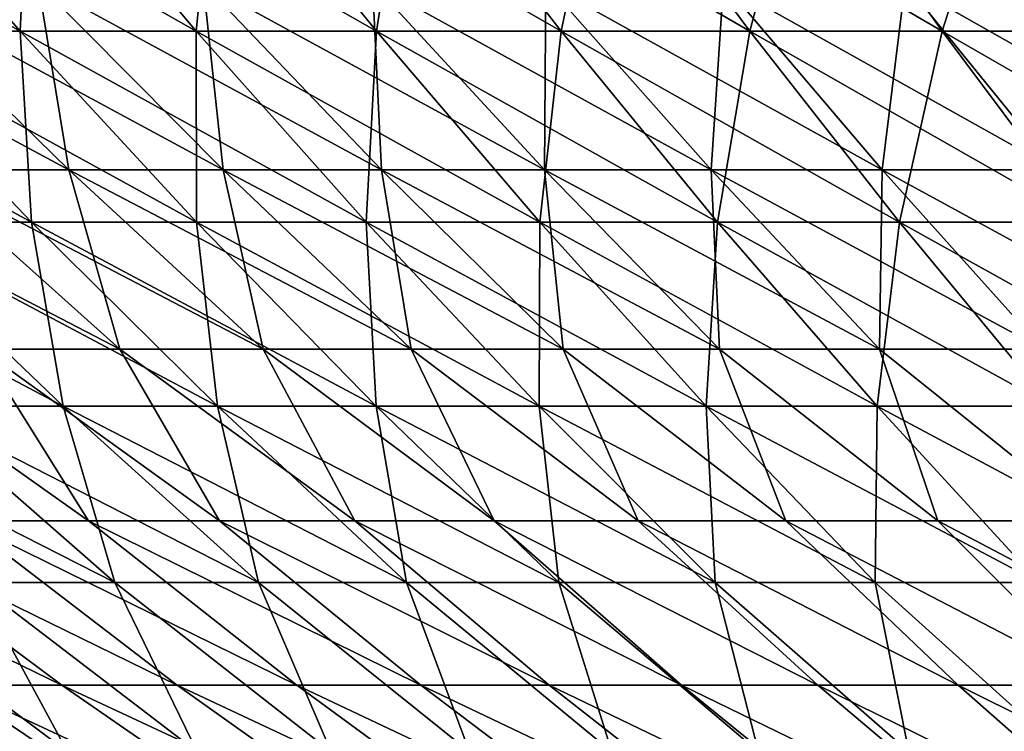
# Model space of a CAD drawing. Header units: millimetres. Extents: x -125 to 125, y -45 to 4025.
# Tile 280 of 656: x -48 to -38, y 3917 to 3924. Entities that reach past the tile are written whole.
import ezdxf

# ---------------------------------------------------------------- set-up
doc = ezdxf.new("R2010")
doc.units = ezdxf.units.MM
doc.header["$LTSCALE"] = 6.999206
for name, color, linetype in [('21', 7, 'CONTINUOUS'), ('22', 7, 'CONTINUOUS'), ('23', 7, 'CONTINUOUS'), ('24', 7, 'CONTINUOUS')]:
    doc.layers.add(name, color=color, linetype=linetype)

msp = doc.modelspace()

# ---------------------------------------------------------------- linework, layer by layer
at = {"layer": '21', "color": 7, "linetype": 'CONTINUOUS'}
for points in [[(-49.4218, 3923.7903, 54.2132), (-47.7289, 3923.7903, 55.7094), (-51.1919, 3925.7477, 56.1549), (-49.4218, 3923.7903, 54.2132)], [(-51.1919, 3925.7477, 56.1549), (-47.7289, 3923.7903, 55.7094), (-49.4383, 3925.7477, 57.7047), (-51.1919, 3925.7477, 56.1549)], [(-47.7289, 3923.7903, 55.7094), (-45.9907, 3923.7903, 57.1528), (-49.4383, 3925.7477, 57.7047), (-47.7289, 3923.7903, 55.7094)], [(-49.4383, 3925.7477, 57.7047), (-45.9907, 3923.7903, 57.1528), (-47.6379, 3925.7477, 59.1998), (-49.4383, 3925.7477, 57.7047)], [(-45.9907, 3923.7903, 57.1528), (-44.2089, 3923.7903, 58.542), (-47.6379, 3925.7477, 59.1998), (-45.9907, 3923.7903, 57.1528)], [(-47.6379, 3925.7477, 59.1998), (-44.2089, 3923.7903, 58.542), (-45.7922, 3925.7477, 60.6387), (-47.6379, 3925.7477, 59.1998)], [(-44.2089, 3923.7903, 58.542), (-42.3851, 3923.7903, 59.8756), (-45.7922, 3925.7477, 60.6387), (-44.2089, 3923.7903, 58.542)], [(-45.7922, 3925.7477, 60.6387), (-42.3851, 3923.7903, 59.8756), (-43.9031, 3925.7477, 62.0201), (-45.7922, 3925.7477, 60.6387)], [(-42.3851, 3923.7903, 59.8756), (-40.5211, 3923.7903, 61.1525), (-43.9031, 3925.7477, 62.0201), (-42.3851, 3923.7903, 59.8756)], [(-43.9031, 3925.7477, 62.0201), (-40.5211, 3923.7903, 61.1525), (-41.9724, 3925.7477, 63.3427), (-43.9031, 3925.7477, 62.0201)], [(-40.5211, 3923.7903, 61.1525), (-38.6187, 3923.7903, 62.3713), (-41.9724, 3925.7477, 63.3427), (-40.5211, 3923.7903, 61.1525)], [(-41.9724, 3925.7477, 63.3427), (-38.6187, 3923.7903, 62.3713), (-40.0018, 3925.7477, 64.6052), (-41.9724, 3925.7477, 63.3427)], [(-38.6187, 3923.7903, 62.3713), (-36.6797, 3923.7903, 63.531), (-40.0018, 3925.7477, 64.6052), (-38.6187, 3923.7903, 62.3713)], [(-40.0018, 3925.7477, 64.6052), (-36.6797, 3923.7903, 63.531), (-37.9934, 3925.7477, 65.8064), (-40.0018, 3925.7477, 64.6052)], [(-49.2038, 3921.9024, 50.7431), (-47.6178, 3921.9024, 52.2343), (-51.0679, 3923.7903, 52.6655), (-49.2038, 3921.9024, 50.7431)], [(-51.0679, 3923.7903, 52.6655), (-47.6178, 3921.9024, 52.2343), (-49.4218, 3923.7903, 54.2132), (-51.0679, 3923.7903, 52.6655)], [(-47.6178, 3921.9024, 52.2343), (-45.9867, 3921.9024, 53.6759), (-49.4218, 3923.7903, 54.2132), (-47.6178, 3921.9024, 52.2343)], [(-49.4218, 3923.7903, 54.2132), (-45.9867, 3921.9024, 53.6759), (-47.7289, 3923.7903, 55.7094), (-49.4218, 3923.7903, 54.2132)], [(-45.9867, 3921.9024, 53.6759), (-44.3119, 3921.9024, 55.0666), (-47.7289, 3923.7903, 55.7094), (-45.9867, 3921.9024, 53.6759)], [(-47.7289, 3923.7903, 55.7094), (-44.3119, 3921.9024, 55.0666), (-45.9907, 3923.7903, 57.1528), (-47.7289, 3923.7903, 55.7094)], [(-44.3119, 3921.9024, 55.0666), (-42.5951, 3921.9024, 56.4051), (-45.9907, 3923.7903, 57.1528), (-44.3119, 3921.9024, 55.0666)], [(-45.9907, 3923.7903, 57.1528), (-42.5951, 3921.9024, 56.4051), (-44.2089, 3923.7903, 58.542), (-45.9907, 3923.7903, 57.1528)], [(-42.5951, 3921.9024, 56.4051), (-40.8379, 3921.9024, 57.69), (-44.2089, 3923.7903, 58.542), (-42.5951, 3921.9024, 56.4051)], [(-44.2089, 3923.7903, 58.542), (-40.8379, 3921.9024, 57.69), (-42.3851, 3923.7903, 59.8756), (-44.2089, 3923.7903, 58.542)], [(-40.8379, 3921.9024, 57.69), (-39.042, 3921.9024, 58.9203), (-42.3851, 3923.7903, 59.8756), (-40.8379, 3921.9024, 57.69)], [(-42.3851, 3923.7903, 59.8756), (-39.042, 3921.9024, 58.9203), (-40.5211, 3923.7903, 61.1525), (-42.3851, 3923.7903, 59.8756)], [(-39.042, 3921.9024, 58.9203), (-37.209, 3921.9024, 60.0946), (-40.5211, 3923.7903, 61.1525), (-39.042, 3921.9024, 58.9203)], [(-40.5211, 3923.7903, 61.1525), (-37.209, 3921.9024, 60.0946), (-38.6187, 3923.7903, 62.3713), (-40.5211, 3923.7903, 61.1525)], [(-37.209, 3921.9024, 60.0946), (-35.3408, 3921.9024, 61.212), (-38.6187, 3923.7903, 62.3713), (-37.209, 3921.9024, 60.0946)], [(-38.6187, 3923.7903, 62.3713), (-35.3408, 3921.9024, 61.212), (-36.6797, 3923.7903, 63.531), (-38.6187, 3923.7903, 62.3713)], [(-48.7858, 3920.0853, 47.3059), (-47.3059, 3920.0853, 48.7858), (-50.7431, 3921.9024, 49.2038), (-48.7858, 3920.0853, 47.3059)], [(-50.7431, 3921.9024, 49.2038), (-47.3059, 3920.0853, 48.7858), (-49.2038, 3921.9024, 50.7431), (-50.7431, 3921.9024, 49.2038)], [(-47.3059, 3920.0853, 48.7858), (-45.7811, 3920.0853, 50.2195), (-49.2038, 3921.9024, 50.7431), (-47.3059, 3920.0853, 48.7858)], [(-49.2038, 3921.9024, 50.7431), (-45.7811, 3920.0853, 50.2195), (-47.6178, 3921.9024, 52.2343), (-49.2038, 3921.9024, 50.7431)], [(-45.7811, 3920.0853, 50.2195), (-44.2129, 3920.0853, 51.6055), (-47.6178, 3921.9024, 52.2343), (-45.7811, 3920.0853, 50.2195)], [(-47.6178, 3921.9024, 52.2343), (-44.2129, 3920.0853, 51.6055), (-45.9867, 3921.9024, 53.6759), (-47.6178, 3921.9024, 52.2343)], [(-44.2129, 3920.0853, 51.6055), (-42.6027, 3920.0853, 52.9425), (-45.9867, 3921.9024, 53.6759), (-44.2129, 3920.0853, 51.6055)], [(-45.9867, 3921.9024, 53.6759), (-42.6027, 3920.0853, 52.9425), (-44.3119, 3921.9024, 55.0666), (-45.9867, 3921.9024, 53.6759)], [(-42.6027, 3920.0853, 52.9425), (-40.9521, 3920.0853, 54.2294), (-44.3119, 3921.9024, 55.0666), (-42.6027, 3920.0853, 52.9425)], [(-44.3119, 3921.9024, 55.0666), (-40.9521, 3920.0853, 54.2294), (-42.5951, 3921.9024, 56.4051), (-44.3119, 3921.9024, 55.0666)], [(-40.9521, 3920.0853, 54.2294), (-39.2627, 3920.0853, 55.4648), (-42.5951, 3921.9024, 56.4051), (-40.9521, 3920.0853, 54.2294)], [(-42.5951, 3921.9024, 56.4051), (-39.2627, 3920.0853, 55.4648), (-40.8379, 3921.9024, 57.69), (-42.5951, 3921.9024, 56.4051)], [(-39.2627, 3920.0853, 55.4648), (-37.536, 3920.0853, 56.6476), (-40.8379, 3921.9024, 57.69), (-39.2627, 3920.0853, 55.4648)], [(-40.8379, 3921.9024, 57.69), (-37.536, 3920.0853, 56.6476), (-39.042, 3921.9024, 58.9203), (-40.8379, 3921.9024, 57.69)], [(-37.536, 3920.0853, 56.6476), (-35.7738, 3920.0853, 57.7766), (-39.042, 3921.9024, 58.9203), (-37.536, 3920.0853, 56.6476)], [(-39.042, 3921.9024, 58.9203), (-35.7738, 3920.0853, 57.7766), (-37.209, 3921.9024, 60.0946), (-39.042, 3921.9024, 58.9203)], [(-48.1702, 3918.3403, 43.9129), (-46.795, 3918.3403, 45.3755), (-50.2195, 3920.0853, 45.7811), (-48.1702, 3918.3403, 43.9129)], [(-50.2195, 3920.0853, 45.7811), (-46.795, 3918.3403, 45.3755), (-48.7858, 3920.0853, 47.3059), (-50.2195, 3920.0853, 45.7811)], [(-46.795, 3918.3403, 45.3755), (-45.3755, 3918.3403, 46.795), (-48.7858, 3920.0853, 47.3059), (-46.795, 3918.3403, 45.3755)], [(-48.7858, 3920.0853, 47.3059), (-45.3755, 3918.3403, 46.795), (-47.3059, 3920.0853, 48.7858), (-48.7858, 3920.0853, 47.3059)], [(-45.3755, 3918.3403, 46.795), (-43.9129, 3918.3403, 48.1702), (-47.3059, 3920.0853, 48.7858), (-45.3755, 3918.3403, 46.795)], [(-47.3059, 3920.0853, 48.7858), (-43.9129, 3918.3403, 48.1702), (-45.7811, 3920.0853, 50.2195), (-47.3059, 3920.0853, 48.7858)], [(-43.9129, 3918.3403, 48.1702), (-42.4087, 3918.3403, 49.4996), (-45.7811, 3920.0853, 50.2195), (-43.9129, 3918.3403, 48.1702)], [(-45.7811, 3920.0853, 50.2195), (-42.4087, 3918.3403, 49.4996), (-44.2129, 3920.0853, 51.6055), (-45.7811, 3920.0853, 50.2195)], [(-42.4087, 3918.3403, 49.4996), (-40.8642, 3918.3403, 50.7821), (-44.2129, 3920.0853, 51.6055), (-42.4087, 3918.3403, 49.4996)], [(-44.2129, 3920.0853, 51.6055), (-40.8642, 3918.3403, 50.7821), (-42.6027, 3920.0853, 52.9425), (-44.2129, 3920.0853, 51.6055)], [(-40.8642, 3918.3403, 50.7821), (-39.281, 3918.3403, 52.0164), (-42.6027, 3920.0853, 52.9425), (-40.8642, 3918.3403, 50.7821)], [(-42.6027, 3920.0853, 52.9425), (-39.281, 3918.3403, 52.0164), (-40.9521, 3920.0853, 54.2294), (-42.6027, 3920.0853, 52.9425)], [(-39.281, 3918.3403, 52.0164), (-37.6605, 3918.3403, 53.2014), (-40.9521, 3920.0853, 54.2294), (-39.281, 3918.3403, 52.0164)], [(-40.9521, 3920.0853, 54.2294), (-37.6605, 3918.3403, 53.2014), (-39.2627, 3920.0853, 55.4648), (-40.9521, 3920.0853, 54.2294)], [(-37.6605, 3918.3403, 53.2014), (-36.0043, 3918.3403, 54.336), (-39.2627, 3920.0853, 55.4648), (-37.6605, 3918.3403, 53.2014)], [(-39.2627, 3920.0853, 55.4648), (-36.0043, 3918.3403, 54.336), (-37.536, 3920.0853, 56.6476), (-39.2627, 3920.0853, 55.4648)], [(-48.4958, 3916.6686, 39.2105), (-47.261, 3916.6686, 40.6903), (-49.4996, 3918.3403, 42.4087), (-48.4958, 3916.6686, 39.2105)], [(-49.4996, 3918.3403, 42.4087), (-47.261, 3916.6686, 40.6903), (-48.1702, 3918.3403, 43.9129), (-49.4996, 3918.3403, 42.4087)], [(-47.261, 3916.6686, 40.6903), (-45.9811, 3916.6686, 42.1313), (-48.1702, 3918.3403, 43.9129), (-47.261, 3916.6686, 40.6903)], [(-48.1702, 3918.3403, 43.9129), (-45.9811, 3916.6686, 42.1313), (-46.795, 3918.3403, 45.3755), (-48.1702, 3918.3403, 43.9129)], [(-45.9811, 3916.6686, 42.1313), (-44.6573, 3916.6686, 43.532), (-46.795, 3918.3403, 45.3755), (-45.9811, 3916.6686, 42.1313)], [(-46.795, 3918.3403, 45.3755), (-44.6573, 3916.6686, 43.532), (-45.3755, 3918.3403, 46.795), (-46.795, 3918.3403, 45.3755)], [(-44.6573, 3916.6686, 43.532), (-43.2908, 3916.6686, 44.8911), (-45.3755, 3918.3403, 46.795), (-44.6573, 3916.6686, 43.532)], [(-45.3755, 3918.3403, 46.795), (-43.2908, 3916.6686, 44.8911), (-43.9129, 3918.3403, 48.1702), (-45.3755, 3918.3403, 46.795)], [(-43.2908, 3916.6686, 44.8911), (-41.8829, 3916.6686, 46.2074), (-43.9129, 3918.3403, 48.1702), (-43.2908, 3916.6686, 44.8911)], [(-43.9129, 3918.3403, 48.1702), (-41.8829, 3916.6686, 46.2074), (-42.4087, 3918.3403, 49.4996), (-43.9129, 3918.3403, 48.1702)], [(-41.8829, 3916.6686, 46.2074), (-40.4351, 3916.6686, 47.4795), (-42.4087, 3918.3403, 49.4996), (-41.8829, 3916.6686, 46.2074)], [(-42.4087, 3918.3403, 49.4996), (-40.4351, 3916.6686, 47.4795), (-40.8642, 3918.3403, 50.7821), (-42.4087, 3918.3403, 49.4996)], [(-40.4351, 3916.6686, 47.4795), (-38.9486, 3916.6686, 48.7063), (-40.8642, 3918.3403, 50.7821), (-40.4351, 3916.6686, 47.4795)], [(-40.8642, 3918.3403, 50.7821), (-38.9486, 3916.6686, 48.7063), (-39.281, 3918.3403, 52.0164), (-40.8642, 3918.3403, 50.7821)], [(-38.9486, 3916.6686, 48.7063), (-37.425, 3916.6686, 49.8866), (-39.281, 3918.3403, 52.0164), (-38.9486, 3916.6686, 48.7063)], [(-39.281, 3918.3403, 52.0164), (-37.425, 3916.6686, 49.8866), (-37.6605, 3918.3403, 53.2014), (-39.281, 3918.3403, 52.0164)]]:
    msp.add_3dface(points, dxfattribs=at)
at = {"layer": '22', "color": 7, "linetype": 'CONTINUOUS'}
for points in [[(-47.7289, 3923.7903, -55.7094), (-49.4218, 3923.7903, -54.2132), (-49.4383, 3925.7477, -57.7047), (-47.7289, 3923.7903, -55.7094)], [(-47.6379, 3925.7477, -59.1998), (-47.7289, 3923.7903, -55.7094), (-49.4383, 3925.7477, -57.7047), (-47.6379, 3925.7477, -59.1998)], [(-45.9907, 3923.7903, -57.1528), (-47.7289, 3923.7903, -55.7094), (-47.6379, 3925.7477, -59.1998), (-45.9907, 3923.7903, -57.1528)], [(-45.7922, 3925.7477, -60.6387), (-45.9907, 3923.7903, -57.1528), (-47.6379, 3925.7477, -59.1998), (-45.7922, 3925.7477, -60.6387)], [(-44.2089, 3923.7903, -58.542), (-45.9907, 3923.7903, -57.1528), (-45.7922, 3925.7477, -60.6387), (-44.2089, 3923.7903, -58.542)], [(-43.9031, 3925.7477, -62.0201), (-44.2089, 3923.7903, -58.542), (-45.7922, 3925.7477, -60.6387), (-43.9031, 3925.7477, -62.0201)], [(-42.3851, 3923.7903, -59.8756), (-44.2089, 3923.7903, -58.542), (-43.9031, 3925.7477, -62.0201), (-42.3851, 3923.7903, -59.8756)], [(-41.9724, 3925.7477, -63.3427), (-42.3851, 3923.7903, -59.8756), (-43.9031, 3925.7477, -62.0201), (-41.9724, 3925.7477, -63.3427)], [(-40.5211, 3923.7903, -61.1525), (-42.3851, 3923.7903, -59.8756), (-41.9724, 3925.7477, -63.3427), (-40.5211, 3923.7903, -61.1525)], [(-40.0018, 3925.7477, -64.6052), (-40.5211, 3923.7903, -61.1525), (-41.9724, 3925.7477, -63.3427), (-40.0018, 3925.7477, -64.6052)], [(-38.6187, 3923.7903, -62.3713), (-40.5211, 3923.7903, -61.1525), (-40.0018, 3925.7477, -64.6052), (-38.6187, 3923.7903, -62.3713)], [(-37.9934, 3925.7477, -65.8064), (-38.6187, 3923.7903, -62.3713), (-40.0018, 3925.7477, -64.6052), (-37.9934, 3925.7477, -65.8064)], [(-36.6797, 3923.7903, -63.531), (-38.6187, 3923.7903, -62.3713), (-37.9934, 3925.7477, -65.8064), (-36.6797, 3923.7903, -63.531)], [(-47.6178, 3921.9024, -52.2343), (-49.2038, 3921.9024, -50.7431), (-49.4218, 3923.7903, -54.2132), (-47.6178, 3921.9024, -52.2343)], [(-47.7289, 3923.7903, -55.7094), (-47.6178, 3921.9024, -52.2343), (-49.4218, 3923.7903, -54.2132), (-47.7289, 3923.7903, -55.7094)], [(-45.9867, 3921.9024, -53.6759), (-47.6178, 3921.9024, -52.2343), (-47.7289, 3923.7903, -55.7094), (-45.9867, 3921.9024, -53.6759)], [(-45.9907, 3923.7903, -57.1528), (-45.9867, 3921.9024, -53.6759), (-47.7289, 3923.7903, -55.7094), (-45.9907, 3923.7903, -57.1528)], [(-44.3119, 3921.9024, -55.0666), (-45.9867, 3921.9024, -53.6759), (-45.9907, 3923.7903, -57.1528), (-44.3119, 3921.9024, -55.0666)], [(-44.2089, 3923.7903, -58.542), (-44.3119, 3921.9024, -55.0666), (-45.9907, 3923.7903, -57.1528), (-44.2089, 3923.7903, -58.542)], [(-42.5951, 3921.9024, -56.4051), (-44.3119, 3921.9024, -55.0666), (-44.2089, 3923.7903, -58.542), (-42.5951, 3921.9024, -56.4051)], [(-42.3851, 3923.7903, -59.8756), (-42.5951, 3921.9024, -56.4051), (-44.2089, 3923.7903, -58.542), (-42.3851, 3923.7903, -59.8756)], [(-40.8379, 3921.9024, -57.69), (-42.5951, 3921.9024, -56.4051), (-42.3851, 3923.7903, -59.8756), (-40.8379, 3921.9024, -57.69)], [(-40.5211, 3923.7903, -61.1525), (-40.8379, 3921.9024, -57.69), (-42.3851, 3923.7903, -59.8756), (-40.5211, 3923.7903, -61.1525)], [(-39.042, 3921.9024, -58.9203), (-40.8379, 3921.9024, -57.69), (-40.5211, 3923.7903, -61.1525), (-39.042, 3921.9024, -58.9203)], [(-38.6187, 3923.7903, -62.3713), (-39.042, 3921.9024, -58.9203), (-40.5211, 3923.7903, -61.1525), (-38.6187, 3923.7903, -62.3713)], [(-37.209, 3921.9024, -60.0946), (-39.042, 3921.9024, -58.9203), (-38.6187, 3923.7903, -62.3713), (-37.209, 3921.9024, -60.0946)], [(-36.6797, 3923.7903, -63.531), (-37.209, 3921.9024, -60.0946), (-38.6187, 3923.7903, -62.3713), (-36.6797, 3923.7903, -63.531)], [(-47.3059, 3920.0853, -48.7858), (-48.7858, 3920.0853, -47.3059), (-49.2038, 3921.9024, -50.7431), (-47.3059, 3920.0853, -48.7858)], [(-47.6178, 3921.9024, -52.2343), (-47.3059, 3920.0853, -48.7858), (-49.2038, 3921.9024, -50.7431), (-47.6178, 3921.9024, -52.2343)], [(-45.7811, 3920.0853, -50.2195), (-47.3059, 3920.0853, -48.7858), (-47.6178, 3921.9024, -52.2343), (-45.7811, 3920.0853, -50.2195)], [(-45.9867, 3921.9024, -53.6759), (-45.7811, 3920.0853, -50.2195), (-47.6178, 3921.9024, -52.2343), (-45.9867, 3921.9024, -53.6759)], [(-44.2129, 3920.0853, -51.6055), (-45.7811, 3920.0853, -50.2195), (-45.9867, 3921.9024, -53.6759), (-44.2129, 3920.0853, -51.6055)], [(-44.3119, 3921.9024, -55.0666), (-44.2129, 3920.0853, -51.6055), (-45.9867, 3921.9024, -53.6759), (-44.3119, 3921.9024, -55.0666)], [(-42.6027, 3920.0853, -52.9425), (-44.2129, 3920.0853, -51.6055), (-44.3119, 3921.9024, -55.0666), (-42.6027, 3920.0853, -52.9425)], [(-42.5951, 3921.9024, -56.4051), (-42.6027, 3920.0853, -52.9425), (-44.3119, 3921.9024, -55.0666), (-42.5951, 3921.9024, -56.4051)], [(-40.9521, 3920.0853, -54.2294), (-42.6027, 3920.0853, -52.9425), (-42.5951, 3921.9024, -56.4051), (-40.9521, 3920.0853, -54.2294)], [(-40.8379, 3921.9024, -57.69), (-40.9521, 3920.0853, -54.2294), (-42.5951, 3921.9024, -56.4051), (-40.8379, 3921.9024, -57.69)], [(-39.2627, 3920.0853, -55.4648), (-40.9521, 3920.0853, -54.2294), (-40.8379, 3921.9024, -57.69), (-39.2627, 3920.0853, -55.4648)], [(-39.042, 3921.9024, -58.9203), (-39.2627, 3920.0853, -55.4648), (-40.8379, 3921.9024, -57.69), (-39.042, 3921.9024, -58.9203)], [(-37.536, 3920.0853, -56.6476), (-39.2627, 3920.0853, -55.4648), (-39.042, 3921.9024, -58.9203), (-37.536, 3920.0853, -56.6476)], [(-37.209, 3921.9024, -60.0946), (-37.536, 3920.0853, -56.6476), (-39.042, 3921.9024, -58.9203), (-37.209, 3921.9024, -60.0946)], [(-46.795, 3918.3403, -45.3755), (-48.1702, 3918.3403, -43.9129), (-48.7858, 3920.0853, -47.3059), (-46.795, 3918.3403, -45.3755)], [(-47.3059, 3920.0853, -48.7858), (-46.795, 3918.3403, -45.3755), (-48.7858, 3920.0853, -47.3059), (-47.3059, 3920.0853, -48.7858)], [(-45.3755, 3918.3403, -46.795), (-46.795, 3918.3403, -45.3755), (-47.3059, 3920.0853, -48.7858), (-45.3755, 3918.3403, -46.795)], [(-45.7811, 3920.0853, -50.2195), (-45.3755, 3918.3403, -46.795), (-47.3059, 3920.0853, -48.7858), (-45.7811, 3920.0853, -50.2195)], [(-43.9129, 3918.3403, -48.1702), (-45.3755, 3918.3403, -46.795), (-45.7811, 3920.0853, -50.2195), (-43.9129, 3918.3403, -48.1702)], [(-44.2129, 3920.0853, -51.6055), (-43.9129, 3918.3403, -48.1702), (-45.7811, 3920.0853, -50.2195), (-44.2129, 3920.0853, -51.6055)], [(-42.4087, 3918.3403, -49.4996), (-43.9129, 3918.3403, -48.1702), (-44.2129, 3920.0853, -51.6055), (-42.4087, 3918.3403, -49.4996)], [(-42.6027, 3920.0853, -52.9425), (-42.4087, 3918.3403, -49.4996), (-44.2129, 3920.0853, -51.6055), (-42.6027, 3920.0853, -52.9425)], [(-40.8642, 3918.3403, -50.7821), (-42.4087, 3918.3403, -49.4996), (-42.6027, 3920.0853, -52.9425), (-40.8642, 3918.3403, -50.7821)], [(-40.9521, 3920.0853, -54.2294), (-40.8642, 3918.3403, -50.7821), (-42.6027, 3920.0853, -52.9425), (-40.9521, 3920.0853, -54.2294)], [(-39.281, 3918.3403, -52.0164), (-40.8642, 3918.3403, -50.7821), (-40.9521, 3920.0853, -54.2294), (-39.281, 3918.3403, -52.0164)], [(-39.2627, 3920.0853, -55.4648), (-39.281, 3918.3403, -52.0164), (-40.9521, 3920.0853, -54.2294), (-39.2627, 3920.0853, -55.4648)], [(-37.6605, 3918.3403, -53.2014), (-39.281, 3918.3403, -52.0164), (-39.2627, 3920.0853, -55.4648), (-37.6605, 3918.3403, -53.2014)], [(-37.536, 3920.0853, -56.6476), (-37.6605, 3918.3403, -53.2014), (-39.2627, 3920.0853, -55.4648), (-37.536, 3920.0853, -56.6476)], [(-49.4996, 3918.3403, -42.4087), (-48.1702, 3918.3403, -43.9129), (-47.261, 3916.6686, -40.6903), (-49.4996, 3918.3403, -42.4087)], [(-48.4958, 3916.6686, -39.2105), (-49.4996, 3918.3403, -42.4087), (-47.261, 3916.6686, -40.6903), (-48.4958, 3916.6686, -39.2105)], [(-48.1702, 3918.3403, -43.9129), (-46.795, 3918.3403, -45.3755), (-45.9811, 3916.6686, -42.1313), (-48.1702, 3918.3403, -43.9129)], [(-47.261, 3916.6686, -40.6903), (-48.1702, 3918.3403, -43.9129), (-45.9811, 3916.6686, -42.1313), (-47.261, 3916.6686, -40.6903)], [(-46.795, 3918.3403, -45.3755), (-45.3755, 3918.3403, -46.795), (-44.6573, 3916.6686, -43.532), (-46.795, 3918.3403, -45.3755)], [(-45.9811, 3916.6686, -42.1313), (-46.795, 3918.3403, -45.3755), (-44.6573, 3916.6686, -43.532), (-45.9811, 3916.6686, -42.1313)], [(-45.3755, 3918.3403, -46.795), (-43.9129, 3918.3403, -48.1702), (-43.2908, 3916.6686, -44.8911), (-45.3755, 3918.3403, -46.795)], [(-44.6573, 3916.6686, -43.532), (-45.3755, 3918.3403, -46.795), (-43.2908, 3916.6686, -44.8911), (-44.6573, 3916.6686, -43.532)], [(-43.9129, 3918.3403, -48.1702), (-42.4087, 3918.3403, -49.4996), (-41.8829, 3916.6686, -46.2074), (-43.9129, 3918.3403, -48.1702)], [(-43.2908, 3916.6686, -44.8911), (-43.9129, 3918.3403, -48.1702), (-41.8829, 3916.6686, -46.2074), (-43.2908, 3916.6686, -44.8911)], [(-42.4087, 3918.3403, -49.4996), (-40.8642, 3918.3403, -50.7821), (-40.4351, 3916.6686, -47.4795), (-42.4087, 3918.3403, -49.4996)], [(-41.8829, 3916.6686, -46.2074), (-42.4087, 3918.3403, -49.4996), (-40.4351, 3916.6686, -47.4795), (-41.8829, 3916.6686, -46.2074)], [(-40.8642, 3918.3403, -50.7821), (-39.281, 3918.3403, -52.0164), (-38.9486, 3916.6686, -48.7063), (-40.8642, 3918.3403, -50.7821)], [(-40.4351, 3916.6686, -47.4795), (-40.8642, 3918.3403, -50.7821), (-38.9486, 3916.6686, -48.7063), (-40.4351, 3916.6686, -47.4795)], [(-39.281, 3918.3403, -52.0164), (-37.6605, 3918.3403, -53.2014), (-37.425, 3916.6686, -49.8866), (-39.281, 3918.3403, -52.0164)], [(-38.9486, 3916.6686, -48.7063), (-39.281, 3918.3403, -52.0164), (-37.425, 3916.6686, -49.8866), (-38.9486, 3916.6686, -48.7063)]]:
    msp.add_3dface(points, dxfattribs=at)
at = {"layer": '23', "color": 7, "linetype": 'CONTINUOUS'}
for points in [[(-48.7254, 3922.4206, -47.2473), (-47.2473, 3922.4206, -48.7254), (-50.671, 3924.2661, -49.1338), (-48.7254, 3922.4206, -47.2473)], [(-50.671, 3924.2661, -49.1338), (-47.2473, 3922.4206, -48.7254), (-49.1338, 3924.2661, -50.671), (-50.671, 3924.2661, -49.1338)], [(-47.2473, 3922.4206, -48.7254), (-45.7244, 3922.4206, -50.1573), (-49.1338, 3924.2661, -50.671), (-47.2473, 3922.4206, -48.7254)], [(-49.1338, 3924.2661, -50.671), (-45.7244, 3922.4206, -50.1573), (-47.5501, 3924.2661, -52.16), (-49.1338, 3924.2661, -50.671)], [(-45.7244, 3922.4206, -50.1573), (-44.1581, 3922.4206, -51.5416), (-47.5501, 3924.2661, -52.16), (-45.7244, 3922.4206, -50.1573)], [(-47.5501, 3924.2661, -52.16), (-44.1581, 3922.4206, -51.5416), (-45.9213, 3924.2661, -53.5996), (-47.5501, 3924.2661, -52.16)], [(-44.1581, 3922.4206, -51.5416), (-42.5499, 3922.4206, -52.877), (-45.9213, 3924.2661, -53.5996), (-44.1581, 3922.4206, -51.5416)], [(-45.9213, 3924.2661, -53.5996), (-42.5499, 3922.4206, -52.877), (-44.2489, 3924.2661, -54.9883), (-45.9213, 3924.2661, -53.5996)], [(-42.5499, 3922.4206, -52.877), (-40.9014, 3922.4206, -54.1622), (-44.2489, 3924.2661, -54.9883), (-42.5499, 3922.4206, -52.877)], [(-44.2489, 3924.2661, -54.9883), (-40.9014, 3922.4206, -54.1622), (-42.5346, 3924.2661, -56.3249), (-44.2489, 3924.2661, -54.9883)], [(-40.9014, 3922.4206, -54.1622), (-39.2141, 3922.4206, -55.3961), (-42.5346, 3924.2661, -56.3249), (-40.9014, 3922.4206, -54.1622)], [(-42.5346, 3924.2661, -56.3249), (-39.2141, 3922.4206, -55.3961), (-40.7799, 3924.2661, -57.608), (-42.5346, 3924.2661, -56.3249)], [(-39.2141, 3922.4206, -55.3961), (-37.4896, 3922.4206, -56.5774), (-40.7799, 3924.2661, -57.608), (-39.2141, 3922.4206, -55.3961)], [(-40.7799, 3924.2661, -57.608), (-37.4896, 3922.4206, -56.5774), (-38.9865, 3924.2661, -58.8365), (-40.7799, 3924.2661, -57.608)], [(-37.4896, 3922.4206, -56.5774), (-35.7295, 3922.4206, -57.7051), (-38.9865, 3924.2661, -58.8365), (-37.4896, 3922.4206, -56.5774)], [(-38.9865, 3924.2661, -58.8365), (-35.7295, 3922.4206, -57.7051), (-37.1561, 3924.2661, -60.0092), (-38.9865, 3924.2661, -58.8365)], [(-48.1189, 3920.6481, -43.8662), (-46.7452, 3920.6481, -45.3272), (-50.1573, 3922.4206, -45.7244), (-48.1189, 3920.6481, -43.8662)], [(-50.1573, 3922.4206, -45.7244), (-46.7452, 3920.6481, -45.3272), (-48.7254, 3922.4206, -47.2473), (-50.1573, 3922.4206, -45.7244)], [(-46.7452, 3920.6481, -45.3272), (-45.3272, 3920.6481, -46.7452), (-48.7254, 3922.4206, -47.2473), (-46.7452, 3920.6481, -45.3272)], [(-48.7254, 3922.4206, -47.2473), (-45.3272, 3920.6481, -46.7452), (-47.2473, 3922.4206, -48.7254), (-48.7254, 3922.4206, -47.2473)], [(-45.3272, 3920.6481, -46.7452), (-43.8662, 3920.6481, -48.1189), (-47.2473, 3922.4206, -48.7254), (-45.3272, 3920.6481, -46.7452)], [(-47.2473, 3922.4206, -48.7254), (-43.8662, 3920.6481, -48.1189), (-45.7244, 3922.4206, -50.1573), (-47.2473, 3922.4206, -48.7254)], [(-43.8662, 3920.6481, -48.1189), (-42.3636, 3920.6481, -49.447), (-45.7244, 3922.4206, -50.1573), (-43.8662, 3920.6481, -48.1189)], [(-45.7244, 3922.4206, -50.1573), (-42.3636, 3920.6481, -49.447), (-44.1581, 3922.4206, -51.5416), (-45.7244, 3922.4206, -50.1573)], [(-42.3636, 3920.6481, -49.447), (-40.8207, 3920.6481, -50.7281), (-44.1581, 3922.4206, -51.5416), (-42.3636, 3920.6481, -49.447)], [(-44.1581, 3922.4206, -51.5416), (-40.8207, 3920.6481, -50.7281), (-42.5499, 3922.4206, -52.877), (-44.1581, 3922.4206, -51.5416)], [(-40.8207, 3920.6481, -50.7281), (-39.2392, 3920.6481, -51.9611), (-42.5499, 3922.4206, -52.877), (-40.8207, 3920.6481, -50.7281)], [(-42.5499, 3922.4206, -52.877), (-39.2392, 3920.6481, -51.9611), (-40.9014, 3922.4206, -54.1622), (-42.5499, 3922.4206, -52.877)], [(-39.2392, 3920.6481, -51.9611), (-37.6204, 3920.6481, -53.1448), (-40.9014, 3922.4206, -54.1622), (-39.2392, 3920.6481, -51.9611)], [(-40.9014, 3922.4206, -54.1622), (-37.6204, 3920.6481, -53.1448), (-39.2141, 3922.4206, -55.3961), (-40.9014, 3922.4206, -54.1622)], [(-37.6204, 3920.6481, -53.1448), (-35.966, 3920.6481, -54.2782), (-39.2141, 3922.4206, -55.3961), (-37.6204, 3920.6481, -53.1448)], [(-39.2141, 3922.4206, -55.3961), (-35.966, 3920.6481, -54.2782), (-37.4896, 3922.4206, -56.5774), (-39.2141, 3922.4206, -55.3961)], [(-48.2992, 3918.9496, -39.3637), (-47.0526, 3918.9496, -40.8458), (-49.447, 3920.6481, -42.3636), (-48.2992, 3918.9496, -39.3637)], [(-49.447, 3920.6481, -42.3636), (-47.0526, 3918.9496, -40.8458), (-48.1189, 3920.6481, -43.8662), (-49.447, 3920.6481, -42.3636)], [(-47.0526, 3918.9496, -40.8458), (-45.7604, 3918.9496, -42.2883), (-48.1189, 3920.6481, -43.8662), (-47.0526, 3918.9496, -40.8458)], [(-48.1189, 3920.6481, -43.8662), (-45.7604, 3918.9496, -42.2883), (-46.7452, 3920.6481, -45.3272), (-48.1189, 3920.6481, -43.8662)], [(-45.7604, 3918.9496, -42.2883), (-44.4241, 3918.9496, -43.69), (-46.7452, 3920.6481, -45.3272), (-45.7604, 3918.9496, -42.2883)], [(-46.7452, 3920.6481, -45.3272), (-44.4241, 3918.9496, -43.69), (-45.3272, 3920.6481, -46.7452), (-46.7452, 3920.6481, -45.3272)], [(-44.4241, 3918.9496, -43.69), (-43.0449, 3918.9496, -45.0495), (-45.3272, 3920.6481, -46.7452), (-44.4241, 3918.9496, -43.69)], [(-45.3272, 3920.6481, -46.7452), (-43.0449, 3918.9496, -45.0495), (-43.8662, 3920.6481, -48.1189), (-45.3272, 3920.6481, -46.7452)], [(-43.0449, 3918.9496, -45.0495), (-41.624, 3918.9496, -46.3655), (-43.8662, 3920.6481, -48.1189), (-43.0449, 3918.9496, -45.0495)], [(-43.8662, 3920.6481, -48.1189), (-41.624, 3918.9496, -46.3655), (-42.3636, 3920.6481, -49.447), (-43.8662, 3920.6481, -48.1189)], [(-41.624, 3918.9496, -46.3655), (-40.163, 3918.9496, -47.6367), (-42.3636, 3920.6481, -49.447), (-41.624, 3918.9496, -46.3655)], [(-42.3636, 3920.6481, -49.447), (-40.163, 3918.9496, -47.6367), (-40.8207, 3920.6481, -50.7281), (-42.3636, 3920.6481, -49.447)], [(-40.163, 3918.9496, -47.6367), (-38.6632, 3918.9496, -48.8618), (-40.8207, 3920.6481, -50.7281), (-40.163, 3918.9496, -47.6367)], [(-40.8207, 3920.6481, -50.7281), (-38.6632, 3918.9496, -48.8618), (-39.2392, 3920.6481, -51.9611), (-40.8207, 3920.6481, -50.7281)], [(-38.6632, 3918.9496, -48.8618), (-37.126, 3918.9496, -50.0398), (-39.2392, 3920.6481, -51.9611), (-38.6632, 3918.9496, -48.8618)], [(-39.2392, 3920.6481, -51.9611), (-37.126, 3918.9496, -50.0398), (-37.6204, 3920.6481, -53.1448), (-39.2392, 3920.6481, -51.9611)], [(-48.4089, 3917.3266, -34.5255), (-47.3164, 3917.3266, -36.0082), (-50.6514, 3918.9496, -36.2871), (-48.4089, 3917.3266, -34.5255)], [(-50.6514, 3918.9496, -36.2871), (-47.3164, 3917.3266, -36.0082), (-49.4992, 3918.9496, -37.8437), (-50.6514, 3918.9496, -36.2871)], [(-47.3164, 3917.3266, -36.0082), (-46.1784, 3917.3266, -37.4564), (-49.4992, 3918.9496, -37.8437), (-47.3164, 3917.3266, -36.0082)], [(-49.4992, 3918.9496, -37.8437), (-46.1784, 3917.3266, -37.4564), (-48.2992, 3918.9496, -39.3637), (-49.4992, 3918.9496, -37.8437)], [(-46.1784, 3917.3266, -37.4564), (-44.9962, 3917.3266, -38.8686), (-48.2992, 3918.9496, -39.3637), (-46.1784, 3917.3266, -37.4564)], [(-48.2992, 3918.9496, -39.3637), (-44.9962, 3917.3266, -38.8686), (-47.0526, 3918.9496, -40.8458), (-48.2992, 3918.9496, -39.3637)], [(-44.9962, 3917.3266, -38.8686), (-43.7708, 3917.3266, -40.2436), (-47.0526, 3918.9496, -40.8458), (-44.9962, 3917.3266, -38.8686)], [(-47.0526, 3918.9496, -40.8458), (-43.7708, 3917.3266, -40.2436), (-45.7604, 3918.9496, -42.2883), (-47.0526, 3918.9496, -40.8458)], [(-43.7708, 3917.3266, -40.2436), (-42.5034, 3917.3266, -41.58), (-45.7604, 3918.9496, -42.2883), (-43.7708, 3917.3266, -40.2436)], [(-45.7604, 3918.9496, -42.2883), (-42.5034, 3917.3266, -41.58), (-44.4241, 3918.9496, -43.69), (-45.7604, 3918.9496, -42.2883)], [(-42.5034, 3917.3266, -41.58), (-41.1952, 3917.3266, -42.8764), (-44.4241, 3918.9496, -43.69), (-42.5034, 3917.3266, -41.58)], [(-44.4241, 3918.9496, -43.69), (-41.1952, 3917.3266, -42.8764), (-43.0449, 3918.9496, -45.0495), (-44.4241, 3918.9496, -43.69)], [(-41.1952, 3917.3266, -42.8764), (-39.8475, 3917.3266, -44.1317), (-43.0449, 3918.9496, -45.0495), (-41.1952, 3917.3266, -42.8764)], [(-43.0449, 3918.9496, -45.0495), (-39.8475, 3917.3266, -44.1317), (-41.624, 3918.9496, -46.3655), (-43.0449, 3918.9496, -45.0495)], [(-39.8475, 3917.3266, -44.1317), (-38.4615, 3917.3266, -45.3447), (-41.624, 3918.9496, -46.3655), (-39.8475, 3917.3266, -44.1317)], [(-41.624, 3918.9496, -46.3655), (-38.4615, 3917.3266, -45.3447), (-40.163, 3918.9496, -47.6367), (-41.624, 3918.9496, -46.3655)], [(-38.4615, 3917.3266, -45.3447), (-37.0387, 3917.3266, -46.5142), (-40.163, 3918.9496, -47.6367), (-38.4615, 3917.3266, -45.3447)], [(-40.163, 3918.9496, -47.6367), (-37.0387, 3917.3266, -46.5142), (-38.6632, 3918.9496, -48.8618), (-40.163, 3918.9496, -47.6367)], [(-37.0387, 3917.3266, -46.5142), (-35.5803, 3917.3266, -47.639), (-38.6632, 3918.9496, -48.8618), (-37.0387, 3917.3266, -46.5142)], [(-38.6632, 3918.9496, -48.8618), (-35.5803, 3917.3266, -47.639), (-37.126, 3918.9496, -50.0398), (-38.6632, 3918.9496, -48.8618)], [(-48.0519, 3915.78, -29.8497), (-47.1073, 3915.78, -31.3191), (-50.4536, 3917.3266, -31.462), (-48.0519, 3915.78, -29.8497)], [(-50.4536, 3917.3266, -31.462), (-47.1073, 3915.78, -31.3191), (-49.455, 3917.3266, -33.0096), (-50.4536, 3917.3266, -31.462)], [(-47.1073, 3915.78, -31.3191), (-46.1179, 3915.78, -32.7587), (-49.455, 3917.3266, -33.0096), (-47.1073, 3915.78, -31.3191)], [(-49.455, 3917.3266, -33.0096), (-46.1179, 3915.78, -32.7587), (-48.4089, 3917.3266, -34.5255), (-49.455, 3917.3266, -33.0096)], [(-46.1179, 3915.78, -32.7587), (-45.0844, 3915.78, -34.167), (-48.4089, 3917.3266, -34.5255), (-46.1179, 3915.78, -32.7587)], [(-48.4089, 3917.3266, -34.5255), (-45.0844, 3915.78, -34.167), (-47.3164, 3917.3266, -36.0082), (-48.4089, 3917.3266, -34.5255)], [(-45.0844, 3915.78, -34.167), (-44.008, 3915.78, -35.5428), (-47.3164, 3917.3266, -36.0082), (-45.0844, 3915.78, -34.167)], [(-47.3164, 3917.3266, -36.0082), (-44.008, 3915.78, -35.5428), (-46.1784, 3917.3266, -37.4564), (-47.3164, 3917.3266, -36.0082)], [(-44.008, 3915.78, -35.5428), (-42.8896, 3915.78, -36.8846), (-46.1784, 3917.3266, -37.4564), (-44.008, 3915.78, -35.5428)], [(-46.1784, 3917.3266, -37.4564), (-42.8896, 3915.78, -36.8846), (-44.9962, 3917.3266, -38.8686), (-46.1784, 3917.3266, -37.4564)], [(-42.8896, 3915.78, -36.8846), (-41.7303, 3915.78, -38.1913), (-44.9962, 3917.3266, -38.8686), (-42.8896, 3915.78, -36.8846)], [(-44.9962, 3917.3266, -38.8686), (-41.7303, 3915.78, -38.1913), (-43.7708, 3917.3266, -40.2436), (-44.9962, 3917.3266, -38.8686)], [(-41.7303, 3915.78, -38.1913), (-40.5312, 3915.78, -39.4616), (-43.7708, 3917.3266, -40.2436), (-41.7303, 3915.78, -38.1913)], [(-43.7708, 3917.3266, -40.2436), (-40.5312, 3915.78, -39.4616), (-42.5034, 3917.3266, -41.58), (-43.7708, 3917.3266, -40.2436)], [(-40.5312, 3915.78, -39.4616), (-39.2934, 3915.78, -40.6942), (-42.5034, 3917.3266, -41.58), (-40.5312, 3915.78, -39.4616)], [(-42.5034, 3917.3266, -41.58), (-39.2934, 3915.78, -40.6942), (-41.1952, 3917.3266, -42.8764), (-42.5034, 3917.3266, -41.58)], [(-39.2934, 3915.78, -40.6942), (-38.0182, 3915.78, -41.888), (-41.1952, 3917.3266, -42.8764), (-39.2934, 3915.78, -40.6942)], [(-41.1952, 3917.3266, -42.8764), (-38.0182, 3915.78, -41.888), (-39.8475, 3917.3266, -44.1317), (-41.1952, 3917.3266, -42.8764)], [(-38.0182, 3915.78, -41.888), (-36.7067, 3915.78, -43.0419), (-39.8475, 3917.3266, -44.1317), (-38.0182, 3915.78, -41.888)], [(-39.8475, 3917.3266, -44.1317), (-36.7067, 3915.78, -43.0419), (-38.4615, 3917.3266, -45.3447), (-39.8475, 3917.3266, -44.1317)], [(-36.7067, 3915.78, -43.0419), (-35.3603, 3915.78, -44.1548), (-38.4615, 3917.3266, -45.3447), (-36.7067, 3915.78, -43.0419)], [(-38.4615, 3917.3266, -45.3447), (-35.3603, 3915.78, -44.1548), (-37.0387, 3917.3266, -46.5142), (-38.4615, 3917.3266, -45.3447)]]:
    msp.add_3dface(points, dxfattribs=at)
at = {"layer": '24', "color": 7, "linetype": 'CONTINUOUS'}
for points in [[(-47.2473, 3922.4206, 48.7254), (-48.7254, 3922.4206, 47.2473), (-49.1338, 3924.2661, 50.671), (-47.2473, 3922.4206, 48.7254)], [(-47.5501, 3924.2661, 52.16), (-47.2473, 3922.4206, 48.7254), (-49.1338, 3924.2661, 50.671), (-47.5501, 3924.2661, 52.16)], [(-45.7244, 3922.4206, 50.1573), (-47.2473, 3922.4206, 48.7254), (-47.5501, 3924.2661, 52.16), (-45.7244, 3922.4206, 50.1573)], [(-45.9213, 3924.2661, 53.5996), (-45.7244, 3922.4206, 50.1573), (-47.5501, 3924.2661, 52.16), (-45.9213, 3924.2661, 53.5996)], [(-44.1581, 3922.4206, 51.5416), (-45.7244, 3922.4206, 50.1573), (-45.9213, 3924.2661, 53.5996), (-44.1581, 3922.4206, 51.5416)], [(-44.2489, 3924.2661, 54.9883), (-44.1581, 3922.4206, 51.5416), (-45.9213, 3924.2661, 53.5996), (-44.2489, 3924.2661, 54.9883)], [(-42.5499, 3922.4206, 52.877), (-44.1581, 3922.4206, 51.5416), (-44.2489, 3924.2661, 54.9883), (-42.5499, 3922.4206, 52.877)], [(-42.5346, 3924.2661, 56.3249), (-42.5499, 3922.4206, 52.877), (-44.2489, 3924.2661, 54.9883), (-42.5346, 3924.2661, 56.3249)], [(-40.9014, 3922.4206, 54.1622), (-42.5499, 3922.4206, 52.877), (-42.5346, 3924.2661, 56.3249), (-40.9014, 3922.4206, 54.1622)], [(-40.7799, 3924.2661, 57.608), (-40.9014, 3922.4206, 54.1622), (-42.5346, 3924.2661, 56.3249), (-40.7799, 3924.2661, 57.608)], [(-39.2141, 3922.4206, 55.3961), (-40.9014, 3922.4206, 54.1622), (-40.7799, 3924.2661, 57.608), (-39.2141, 3922.4206, 55.3961)], [(-38.9865, 3924.2661, 58.8365), (-39.2141, 3922.4206, 55.3961), (-40.7799, 3924.2661, 57.608), (-38.9865, 3924.2661, 58.8365)], [(-37.4896, 3922.4206, 56.5774), (-39.2141, 3922.4206, 55.3961), (-38.9865, 3924.2661, 58.8365), (-37.4896, 3922.4206, 56.5774)], [(-37.1561, 3924.2661, 60.0092), (-37.4896, 3922.4206, 56.5774), (-38.9865, 3924.2661, 58.8365), (-37.1561, 3924.2661, 60.0092)], [(-46.7452, 3920.6481, 45.3272), (-48.1189, 3920.6481, 43.8662), (-48.7254, 3922.4206, 47.2473), (-46.7452, 3920.6481, 45.3272)], [(-47.2473, 3922.4206, 48.7254), (-46.7452, 3920.6481, 45.3272), (-48.7254, 3922.4206, 47.2473), (-47.2473, 3922.4206, 48.7254)], [(-45.3272, 3920.6481, 46.7452), (-46.7452, 3920.6481, 45.3272), (-47.2473, 3922.4206, 48.7254), (-45.3272, 3920.6481, 46.7452)], [(-45.7244, 3922.4206, 50.1573), (-45.3272, 3920.6481, 46.7452), (-47.2473, 3922.4206, 48.7254), (-45.7244, 3922.4206, 50.1573)], [(-43.8662, 3920.6481, 48.1189), (-45.3272, 3920.6481, 46.7452), (-45.7244, 3922.4206, 50.1573), (-43.8662, 3920.6481, 48.1189)], [(-44.1581, 3922.4206, 51.5416), (-43.8662, 3920.6481, 48.1189), (-45.7244, 3922.4206, 50.1573), (-44.1581, 3922.4206, 51.5416)], [(-42.3636, 3920.6481, 49.447), (-43.8662, 3920.6481, 48.1189), (-44.1581, 3922.4206, 51.5416), (-42.3636, 3920.6481, 49.447)], [(-42.5499, 3922.4206, 52.877), (-42.3636, 3920.6481, 49.447), (-44.1581, 3922.4206, 51.5416), (-42.5499, 3922.4206, 52.877)], [(-40.8207, 3920.6481, 50.7281), (-42.3636, 3920.6481, 49.447), (-42.5499, 3922.4206, 52.877), (-40.8207, 3920.6481, 50.7281)], [(-40.9014, 3922.4206, 54.1622), (-40.8207, 3920.6481, 50.7281), (-42.5499, 3922.4206, 52.877), (-40.9014, 3922.4206, 54.1622)], [(-39.2392, 3920.6481, 51.9611), (-40.8207, 3920.6481, 50.7281), (-40.9014, 3922.4206, 54.1622), (-39.2392, 3920.6481, 51.9611)], [(-39.2141, 3922.4206, 55.3961), (-39.2392, 3920.6481, 51.9611), (-40.9014, 3922.4206, 54.1622), (-39.2141, 3922.4206, 55.3961)], [(-37.6204, 3920.6481, 53.1448), (-39.2392, 3920.6481, 51.9611), (-39.2141, 3922.4206, 55.3961), (-37.6204, 3920.6481, 53.1448)], [(-37.4896, 3922.4206, 56.5774), (-37.6204, 3920.6481, 53.1448), (-39.2141, 3922.4206, 55.3961), (-37.4896, 3922.4206, 56.5774)], [(-49.447, 3920.6481, 42.3636), (-48.1189, 3920.6481, 43.8662), (-47.0526, 3918.9496, 40.8458), (-49.447, 3920.6481, 42.3636)], [(-48.2992, 3918.9496, 39.3637), (-49.447, 3920.6481, 42.3636), (-47.0526, 3918.9496, 40.8458), (-48.2992, 3918.9496, 39.3637)], [(-48.1189, 3920.6481, 43.8662), (-46.7452, 3920.6481, 45.3272), (-45.7604, 3918.9496, 42.2883), (-48.1189, 3920.6481, 43.8662)], [(-47.0526, 3918.9496, 40.8458), (-48.1189, 3920.6481, 43.8662), (-45.7604, 3918.9496, 42.2883), (-47.0526, 3918.9496, 40.8458)], [(-46.7452, 3920.6481, 45.3272), (-45.3272, 3920.6481, 46.7452), (-44.4241, 3918.9496, 43.69), (-46.7452, 3920.6481, 45.3272)], [(-45.7604, 3918.9496, 42.2883), (-46.7452, 3920.6481, 45.3272), (-44.4241, 3918.9496, 43.69), (-45.7604, 3918.9496, 42.2883)], [(-45.3272, 3920.6481, 46.7452), (-43.8662, 3920.6481, 48.1189), (-43.0449, 3918.9496, 45.0495), (-45.3272, 3920.6481, 46.7452)], [(-44.4241, 3918.9496, 43.69), (-45.3272, 3920.6481, 46.7452), (-43.0449, 3918.9496, 45.0495), (-44.4241, 3918.9496, 43.69)], [(-43.8662, 3920.6481, 48.1189), (-42.3636, 3920.6481, 49.447), (-41.624, 3918.9496, 46.3655), (-43.8662, 3920.6481, 48.1189)], [(-43.0449, 3918.9496, 45.0495), (-43.8662, 3920.6481, 48.1189), (-41.624, 3918.9496, 46.3655), (-43.0449, 3918.9496, 45.0495)], [(-42.3636, 3920.6481, 49.447), (-40.8207, 3920.6481, 50.7281), (-40.163, 3918.9496, 47.6367), (-42.3636, 3920.6481, 49.447)], [(-41.624, 3918.9496, 46.3655), (-42.3636, 3920.6481, 49.447), (-40.163, 3918.9496, 47.6367), (-41.624, 3918.9496, 46.3655)], [(-40.8207, 3920.6481, 50.7281), (-39.2392, 3920.6481, 51.9611), (-38.6632, 3918.9496, 48.8618), (-40.8207, 3920.6481, 50.7281)], [(-40.163, 3918.9496, 47.6367), (-40.8207, 3920.6481, 50.7281), (-38.6632, 3918.9496, 48.8618), (-40.163, 3918.9496, 47.6367)], [(-39.2392, 3920.6481, 51.9611), (-37.6204, 3920.6481, 53.1448), (-37.126, 3918.9496, 50.0398), (-39.2392, 3920.6481, 51.9611)], [(-38.6632, 3918.9496, 48.8618), (-39.2392, 3920.6481, 51.9611), (-37.126, 3918.9496, 50.0398), (-38.6632, 3918.9496, 48.8618)], [(-50.6514, 3918.9496, 36.2871), (-49.4992, 3918.9496, 37.8437), (-47.3164, 3917.3266, 36.0082), (-50.6514, 3918.9496, 36.2871)], [(-48.4089, 3917.3266, 34.5255), (-50.6514, 3918.9496, 36.2871), (-47.3164, 3917.3266, 36.0082), (-48.4089, 3917.3266, 34.5255)], [(-49.4992, 3918.9496, 37.8437), (-48.2992, 3918.9496, 39.3637), (-46.1784, 3917.3266, 37.4564), (-49.4992, 3918.9496, 37.8437)], [(-47.3164, 3917.3266, 36.0082), (-49.4992, 3918.9496, 37.8437), (-46.1784, 3917.3266, 37.4564), (-47.3164, 3917.3266, 36.0082)], [(-48.2992, 3918.9496, 39.3637), (-47.0526, 3918.9496, 40.8458), (-44.9962, 3917.3266, 38.8687), (-48.2992, 3918.9496, 39.3637)], [(-46.1784, 3917.3266, 37.4564), (-48.2992, 3918.9496, 39.3637), (-44.9962, 3917.3266, 38.8687), (-46.1784, 3917.3266, 37.4564)], [(-47.0526, 3918.9496, 40.8458), (-45.7604, 3918.9496, 42.2883), (-43.7708, 3917.3266, 40.2436), (-47.0526, 3918.9496, 40.8458)], [(-44.9962, 3917.3266, 38.8687), (-47.0526, 3918.9496, 40.8458), (-43.7708, 3917.3266, 40.2436), (-44.9962, 3917.3266, 38.8687)], [(-45.7604, 3918.9496, 42.2883), (-44.4241, 3918.9496, 43.69), (-42.5034, 3917.3266, 41.58), (-45.7604, 3918.9496, 42.2883)], [(-43.7708, 3917.3266, 40.2436), (-45.7604, 3918.9496, 42.2883), (-42.5034, 3917.3266, 41.58), (-43.7708, 3917.3266, 40.2436)], [(-44.4241, 3918.9496, 43.69), (-43.0449, 3918.9496, 45.0495), (-41.1952, 3917.3266, 42.8764), (-44.4241, 3918.9496, 43.69)], [(-42.5034, 3917.3266, 41.58), (-44.4241, 3918.9496, 43.69), (-41.1952, 3917.3266, 42.8764), (-42.5034, 3917.3266, 41.58)], [(-43.0449, 3918.9496, 45.0495), (-41.624, 3918.9496, 46.3655), (-39.8475, 3917.3266, 44.1317), (-43.0449, 3918.9496, 45.0495)], [(-41.1952, 3917.3266, 42.8764), (-43.0449, 3918.9496, 45.0495), (-39.8475, 3917.3266, 44.1317), (-41.1952, 3917.3266, 42.8764)], [(-41.624, 3918.9496, 46.3655), (-40.163, 3918.9496, 47.6367), (-38.4615, 3917.3266, 45.3447), (-41.624, 3918.9496, 46.3655)], [(-39.8475, 3917.3266, 44.1317), (-41.624, 3918.9496, 46.3655), (-38.4615, 3917.3266, 45.3447), (-39.8475, 3917.3266, 44.1317)], [(-40.163, 3918.9496, 47.6367), (-38.6632, 3918.9496, 48.8618), (-37.0387, 3917.3266, 46.5142), (-40.163, 3918.9496, 47.6367)], [(-38.4615, 3917.3266, 45.3447), (-40.163, 3918.9496, 47.6367), (-37.0387, 3917.3266, 46.5142), (-38.4615, 3917.3266, 45.3447)], [(-38.6632, 3918.9496, 48.8618), (-37.126, 3918.9496, 50.0398), (-35.5803, 3917.3266, 47.639), (-38.6632, 3918.9496, 48.8618)], [(-37.0387, 3917.3266, 46.5142), (-38.6632, 3918.9496, 48.8618), (-35.5803, 3917.3266, 47.639), (-37.0387, 3917.3266, 46.5142)], [(-50.4536, 3917.3266, 31.462), (-49.455, 3917.3266, 33.0096), (-47.1073, 3915.78, 31.3191), (-50.4536, 3917.3266, 31.462)], [(-48.0519, 3915.78, 29.8497), (-50.4536, 3917.3266, 31.462), (-47.1073, 3915.78, 31.3191), (-48.0519, 3915.78, 29.8497)], [(-49.455, 3917.3266, 33.0096), (-48.4089, 3917.3266, 34.5255), (-46.1179, 3915.78, 32.7587), (-49.455, 3917.3266, 33.0096)], [(-47.1073, 3915.78, 31.3191), (-49.455, 3917.3266, 33.0096), (-46.1179, 3915.78, 32.7587), (-47.1073, 3915.78, 31.3191)], [(-48.4089, 3917.3266, 34.5255), (-47.3164, 3917.3266, 36.0082), (-45.0844, 3915.78, 34.167), (-48.4089, 3917.3266, 34.5255)], [(-46.1179, 3915.78, 32.7587), (-48.4089, 3917.3266, 34.5255), (-45.0844, 3915.78, 34.167), (-46.1179, 3915.78, 32.7587)], [(-47.3164, 3917.3266, 36.0082), (-46.1784, 3917.3266, 37.4564), (-44.008, 3915.78, 35.5428), (-47.3164, 3917.3266, 36.0082)], [(-45.0844, 3915.78, 34.167), (-47.3164, 3917.3266, 36.0082), (-44.008, 3915.78, 35.5428), (-45.0844, 3915.78, 34.167)], [(-46.1784, 3917.3266, 37.4564), (-44.9962, 3917.3266, 38.8687), (-42.8896, 3915.78, 36.8846), (-46.1784, 3917.3266, 37.4564)], [(-44.008, 3915.78, 35.5428), (-46.1784, 3917.3266, 37.4564), (-42.8896, 3915.78, 36.8846), (-44.008, 3915.78, 35.5428)], [(-44.9962, 3917.3266, 38.8687), (-43.7708, 3917.3266, 40.2436), (-41.7303, 3915.78, 38.1913), (-44.9962, 3917.3266, 38.8687)], [(-42.8896, 3915.78, 36.8846), (-44.9962, 3917.3266, 38.8687), (-41.7303, 3915.78, 38.1913), (-42.8896, 3915.78, 36.8846)], [(-43.7708, 3917.3266, 40.2436), (-42.5034, 3917.3266, 41.58), (-40.5312, 3915.78, 39.4616), (-43.7708, 3917.3266, 40.2436)], [(-41.7303, 3915.78, 38.1913), (-43.7708, 3917.3266, 40.2436), (-40.5312, 3915.78, 39.4616), (-41.7303, 3915.78, 38.1913)], [(-42.5034, 3917.3266, 41.58), (-41.1952, 3917.3266, 42.8764), (-39.2934, 3915.78, 40.6942), (-42.5034, 3917.3266, 41.58)], [(-40.5312, 3915.78, 39.4616), (-42.5034, 3917.3266, 41.58), (-39.2934, 3915.78, 40.6942), (-40.5312, 3915.78, 39.4616)], [(-41.1952, 3917.3266, 42.8764), (-39.8475, 3917.3266, 44.1317), (-38.0182, 3915.78, 41.888), (-41.1952, 3917.3266, 42.8764)], [(-39.2934, 3915.78, 40.6942), (-41.1952, 3917.3266, 42.8764), (-38.0182, 3915.78, 41.888), (-39.2934, 3915.78, 40.6942)], [(-39.8475, 3917.3266, 44.1317), (-38.4615, 3917.3266, 45.3447), (-36.7067, 3915.78, 43.0419), (-39.8475, 3917.3266, 44.1317)], [(-38.0182, 3915.78, 41.888), (-39.8475, 3917.3266, 44.1317), (-36.7067, 3915.78, 43.0419), (-38.0182, 3915.78, 41.888)], [(-38.4615, 3917.3266, 45.3447), (-37.0387, 3917.3266, 46.5142), (-35.3603, 3915.78, 44.1548), (-38.4615, 3917.3266, 45.3447)], [(-36.7067, 3915.78, 43.0419), (-38.4615, 3917.3266, 45.3447), (-35.3603, 3915.78, 44.1548), (-36.7067, 3915.78, 43.0419)]]:
    msp.add_3dface(points, dxfattribs=at)

doc.saveas('drawing.dxf')
